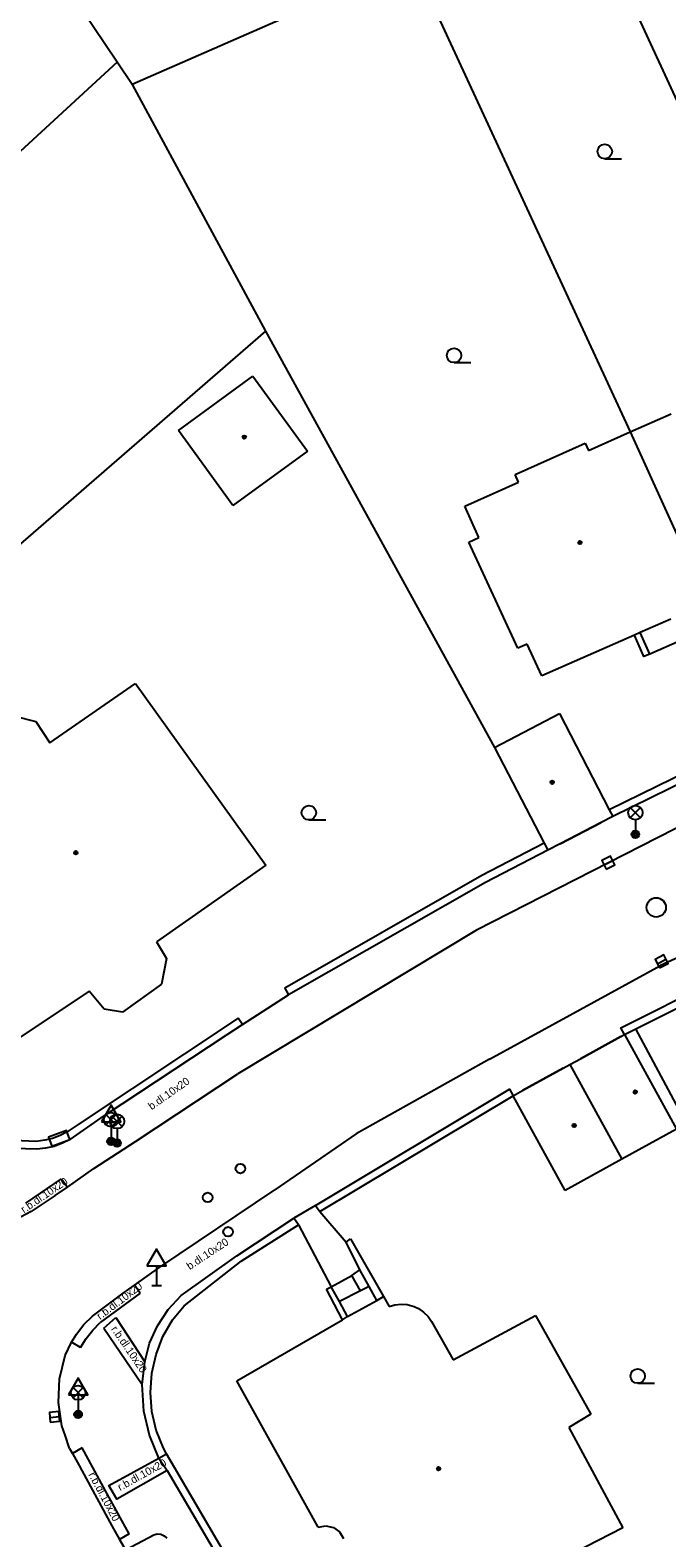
# Model space of a CAD drawing. Extents: x -600309 to -598967, y -1161267 to -1160292.
# Drawn here: x -599899.7 to -599866.6, y -1160488.8 to -1160410.6 of the extents above; entities that cross this region are included whole.
import ezdxf

# ---------------------------------------------------------------- set-up
doc = ezdxf.new("R2010")
doc.units = 0
for name, color, linetype in [('Level 10', 7, 'Continuous'), ('Level 11', 7, 'Continuous'), ('Level 24', 7, 'Continuous'), ('Level 27', 7, 'Continuous'), ('Level 28', 7, 'Continuous'), ('Level 33', 7, 'Continuous'), ('Level 34', 7, 'Continuous'), ('Level 36', 7, 'Continuous'), ('Level 39', 7, 'Continuous'), ('Level 40', 7, 'Continuous'), ('Level 5', 7, 'Continuous'), ('Level 51', 7, 'Continuous'), ('Level 6', 7, 'Continuous'), ('Level 7', 7, 'Continuous'), ('Level 8', 7, 'Continuous')]:
    doc.layers.add(name, color=color, linetype=linetype)

msp = doc.modelspace()

# ---------------------------------------------------------------- linework, layer by layer
at = {"layer": 'Level 10'}
for points in [[(-599844.63, -1160448.9099), (-599849.52, -1160450.89), (-599860.33, -1160455.84), (-599864.67, -1160458.03), (-599866.98, -1160459.08)], [(-599861.99, -1160449.84), (-599876.53, -1160457.25)], [(-599876.53, -1160457.25), (-599888.9, -1160464.7)], [(-599875.85, -1160463.93), (-599866.98, -1160459.08)], [(-599898.38, -1160471.01), (-599897.75, -1160470.57), (-599896.37, -1160469.6), (-599894.22, -1160468.21), (-599888.9, -1160464.7)], [(-599875.85, -1160463.93), (-599882.77, -1160467.81), (-599886.99, -1160470.71)], [(-599892.96, -1160474.72), (-599886.99, -1160470.71)], [(-599898.38, -1160471.01), (-599899.62, -1160471.84)], [(-599899.62, -1160471.84), (-599900.41, -1160472.25)], [(-599894.86, -1160476.07), (-599894.27, -1160475.65), (-599892.96, -1160474.72)], [(-599896.44, -1160477.26), (-599894.86, -1160476.07)], [(-599897.28, -1160478.2), (-599896.89, -1160477.7), (-599896.44, -1160477.26)], [(-599897.87, -1160479.31), (-599897.54, -1160478.62), (-599897.28, -1160478.2)], [(-599898.15, -1160480.51), (-599897.87, -1160479.31)], [(-599897.63, -1160484.13), (-599897.8676, -1160483.435), (-599898.03, -1160482.96), (-599898.21, -1160481.74), (-599898.15, -1160480.51)], [(-599897.63, -1160484.13), (-599897.48, -1160484.39), (-599897.13, -1160485), (-599896.99, -1160485.26), (-599895.45, -1160488.14), (-599895.05, -1160488.84), (-599894.73, -1160489.39), (-599892.17, -1160494.05), (-599890.24, -1160497.55), (-599889.84, -1160498.34), (-599884.71, -1160507.6), (-599883.06, -1160510.61)]]:
    msp.add_lwpolyline(points, dxfattribs=at)
at = {"layer": 'Level 11'}
for points in [[(-599867.54, -1160442.93), (-599867.84, -1160443.06), (-599868.33, -1160441.95)], [(-599867.54, -1160442.93), (-599868.03, -1160441.82)], [(-599865.96, -1160442.24), (-599867.54, -1160442.93)], [(-599899.91, -1160471.41), (-599898.05, -1160470.14)], [(-599898.05, -1160470.14), (-599897.75, -1160470.57)], [(-599884.65, -1160471.84), (-599883.28, -1160473.42)], [(-599885.76, -1160472.53), (-599884.06, -1160475.74)], [(-599883.28, -1160473.42), (-599883.06, -1160473.26)], [(-599883.06, -1160473.26), (-599881.35, -1160476.25)], [(-599882.57, -1160474.87), (-599883.28, -1160473.42)], [(-599882.99, -1160475.15), (-599882.57, -1160474.87)], [(-599882.09, -1160475.7199), (-599882.57, -1160474.87)], [(-599893.97, -1160476.07), (-599894.27, -1160475.65)], [(-599884.06, -1160475.74), (-599882.99, -1160475.15)], [(-599882.55, -1160475.95), (-599882.99, -1160475.15)], [(-599893.97, -1160476.07), (-599896.04, -1160477.6)], [(-599884.31, -1160475.87), (-599884.06, -1160475.74)], [(-599883.4699, -1160477.46), (-599884.31, -1160475.87)], [(-599883.64, -1160476.51), (-599884.06, -1160475.74)], [(-599882.55, -1160475.95), (-599883.64, -1160476.51)], [(-599882.09, -1160475.7199), (-599882.55, -1160475.95)], [(-599881.69, -1160476.45), (-599882.09, -1160475.7199)], [(-599883.2199, -1160477.28), (-599883.64, -1160476.51)], [(-599896.78, -1160478.42), (-599896.43, -1160477.99), (-599896.04, -1160477.6)], [(-599895.86, -1160477.88), (-599895.23, -1160477.34)], [(-599895.86, -1160477.88), (-599893.86, -1160480.8)], [(-599895.23, -1160477.34), (-599893.73, -1160479.64)], [(-599897.07, -1160478.89), (-599897.54, -1160478.62)], [(-599897.07, -1160478.89), (-599896.78, -1160478.42)], [(-599896.98, -1160484.1), (-599897.48, -1160484.39)], [(-599894.55, -1160488.55), (-599895.869, -1160486.134), (-599896.98, -1160484.1)], [(-599892.58, -1160485.26), (-599895.19, -1160486.76), (-599895.6, -1160486.05), (-599893, -1160484.62)], [(-599894.55, -1160488.55), (-599895.05, -1160488.84)], [(-599894.73, -1160489.39), (-599893.27, -1160488.61)], [(-599893.27, -1160488.61), (-599893.09, -1160488.56), (-599892.9, -1160488.57)], [(-599892.9, -1160488.57), (-599892.73, -1160488.65)], [(-599892.73, -1160488.65), (-599892.59, -1160488.78)]]:
    msp.add_lwpolyline(points, dxfattribs=at)
at = {"layer": 'Level 24'}
msp.add_lwpolyline([(-599898.5493, -1160468.4507), (-599897.6139, -1160468.097), (-599897.7907, -1160467.6293), (-599898.7261, -1160467.983)], close=True, dxfattribs=at)
at = {"layer": 'Level 27'}
for p, q in [((-599869.9036, -1160453.8618), (-599869.4564, -1160453.6382)), ((-599867.1415, -1160458.9859), (-599866.6985, -1160458.7541)), ((-599898.6587, -1160482.5155), (-599898.1613, -1160482.4645))]:
    msp.add_line(p, q, dxfattribs=at)
for points in [[(-599869.7918, -1160454.0854), (-599869.3446, -1160453.8618), (-599869.5682, -1160453.4146), (-599870.0154, -1160453.6382)], [(-599867.0256, -1160459.2074), (-599866.5826, -1160458.9756), (-599866.8144, -1160458.5326), (-599867.2574, -1160458.7644)], [(-599898.6332, -1160482.7642), (-599898.1358, -1160482.7132), (-599898.1868, -1160482.2158), (-599898.6842, -1160482.2668)]]:
    msp.add_lwpolyline(points, close=True, dxfattribs=at)
msp.add_circle((-599867.2, -1160456.07), 0.5, dxfattribs=at)
at = {"layer": 'Level 28'}
for centre in [(-599888.77, -1160469.61), (-599890.4699, -1160471.11), (-599889.4099, -1160472.89)]:
    msp.add_circle(centre, 0.25, dxfattribs=at)
at = {"layer": 'Level 33'}
for p, q in [((-599868.545, -1160451.42), (-599868.015, -1160450.89)), ((-599868.545, -1160450.89), (-599868.015, -1160451.42)), ((-599868.28, -1160451.53), (-599868.28, -1160452.28)), ((-599895.745, -1160467.34), (-599895.215, -1160466.81)), ((-599895.745, -1160466.81), (-599895.215, -1160467.34)), ((-599895.435, -1160467.43), (-599894.905, -1160466.9)), ((-599895.435, -1160466.9), (-599894.905, -1160467.43)), ((-599895.48, -1160467.45), (-599895.48, -1160468.2)), ((-599895.17, -1160467.54), (-599895.17, -1160468.29)), ((-599897.455, -1160481.5), (-599896.925, -1160480.97)), ((-599897.455, -1160480.97), (-599896.925, -1160481.5)), ((-599897.19, -1160481.61), (-599897.19, -1160482.36))]:
    msp.add_line(p, q, dxfattribs=at)
for centre, radius in [((-599868.28, -1160451.155), 0.375), ((-599868.28, -1160452.28), 0.2), ((-599868.28, -1160452.28), 0.1445), ((-599868.28, -1160452.28), 0.0876), ((-599895.48, -1160467.075), 0.375), ((-599895.17, -1160467.165), 0.375), ((-599895.48, -1160468.2), 0.2), ((-599895.48, -1160468.2), 0.1445), ((-599895.48, -1160468.2), 0.0876), ((-599895.17, -1160468.29), 0.2), ((-599895.17, -1160468.29), 0.1445), ((-599895.17, -1160468.29), 0.0876), ((-599897.19, -1160481.235), 0.375), ((-599897.19, -1160482.36), 0.2), ((-599897.19, -1160482.36), 0.1445), ((-599897.19, -1160482.36), 0.0876)]:
    msp.add_circle(centre, radius, dxfattribs=at)
at = {"layer": 'Level 34'}
for p, q in [((-599895.48, -1160467.182), (-599895.48, -1160468.2)), ((-599895.73, -1160468.2), (-599895.23, -1160468.2)), ((-599893.12, -1160474.662), (-599893.12, -1160475.68)), ((-599893.37, -1160475.68), (-599892.87, -1160475.68)), ((-599897.19, -1160481.342), (-599897.19, -1160482.36)), ((-599897.44, -1160482.36), (-599896.94, -1160482.36))]:
    msp.add_line(p, q, dxfattribs=at)
for points in [[(-599895.98, -1160467.182), (-599894.98, -1160467.182), (-599895.48, -1160466.316)], [(-599893.62, -1160474.662), (-599892.62, -1160474.662), (-599893.12, -1160473.796)], [(-599897.69, -1160481.342), (-599896.69, -1160481.342), (-599897.19, -1160480.476)]]:
    msp.add_lwpolyline(points, close=True, dxfattribs=at)
at = {"layer": 'Level 36'}
for p, q in [((-599869.87, -1160417.245), (-599868.995, -1160417.245)), ((-599877.69, -1160427.815), (-599876.815, -1160427.815)), ((-599885.2199, -1160451.5349), (-599884.3449, -1160451.5349)), ((-599868.1599, -1160480.745), (-599867.2849, -1160480.745))]:
    msp.add_line(p, q, dxfattribs=at)
for centre in [(-599869.8701, -1160416.8699), (-599877.6901, -1160427.4399), (-599885.22, -1160451.1598), (-599868.16, -1160480.3699)]:
    msp.add_circle(centre, 0.375, dxfattribs=at)
at = {"layer": 'Level 39'}
for centre, radius in [((-599888.57, -1160431.68), 0.09), ((-599888.57, -1160431.68), 0.0398), ((-599871.1599, -1160437.15), 0.09), ((-599871.1599, -1160437.15), 0.0398), ((-599872.6, -1160449.58), 0.09), ((-599872.6, -1160449.58), 0.0398), ((-599897.31, -1160453.23), 0.09), ((-599897.31, -1160453.23), 0.0398), ((-599868.29, -1160465.64), 0.09), ((-599868.29, -1160465.64), 0.0398), ((-599871.46, -1160467.38), 0.09), ((-599871.46, -1160467.38), 0.0398), ((-599878.49, -1160485.17), 0.09), ((-599878.49, -1160485.17), 0.0398)]:
    msp.add_circle(centre, radius, dxfattribs=at)
at = {"layer": 'Level 5'}
for points in [[(-599891.99, -1160431.33), (-599888.13, -1160428.52)], [(-599888.13, -1160428.52), (-599885.3, -1160432.4099)], [(-599868.56, -1160431.4099), (-599866.42, -1160430.4699)], [(-599889.1599, -1160435.2199), (-599891.99, -1160431.33)], [(-599870.71, -1160432.38), (-599868.56, -1160431.4099)], [(-599868.56, -1160431.4099), (-599864.52, -1160440.28)], [(-599885.3, -1160432.4099), (-599889.1599, -1160435.2199)], [(-599874.52, -1160433.62), (-599870.89, -1160431.99)], [(-599870.89, -1160431.99), (-599870.71, -1160432.38)], [(-599877.13, -1160435.26), (-599874.34, -1160434.01)], [(-599874.34, -1160434.01), (-599874.52, -1160433.62)], [(-599876.4, -1160436.88), (-599877.13, -1160435.26)], [(-599876.92, -1160437.12), (-599876.4, -1160436.88)], [(-599874.38, -1160442.63), (-599876.92, -1160437.12)], [(-599866.45, -1160441.12), (-599868.03, -1160441.82)], [(-599868.33, -1160441.95), (-599873.14, -1160444.06)], [(-599868.03, -1160441.82), (-599868.33, -1160441.95)], [(-599873.89, -1160442.4099), (-599874.38, -1160442.63)], [(-599873.14, -1160444.06), (-599873.89, -1160442.4099)], [(-599898.65, -1160447.53), (-599894.21, -1160444.45)], [(-599894.21, -1160444.45), (-599887.46, -1160453.87)], [(-599900.48, -1160446.15), (-599899.39, -1160446.43)], [(-599899.39, -1160446.43), (-599898.65, -1160447.53)], [(-599875.59, -1160447.77), (-599872.2199, -1160446.02)], [(-599872.2199, -1160446.02), (-599869.64, -1160451)], [(-599875.59, -1160447.77), (-599873.01, -1160452.73)], [(-599869.46, -1160451.35), (-599870.06, -1160451.6599)], [(-599869.64, -1160451), (-599869.46, -1160451.35)], [(-599870.06, -1160451.6599), (-599872.19, -1160452.77)], [(-599873.01, -1160452.73), (-599872.82, -1160453.1)], [(-599872.19, -1160452.77), (-599872.82, -1160453.1)], [(-599887.46, -1160453.87), (-599893.13, -1160457.85)], [(-599893.13, -1160457.85), (-599892.6, -1160458.71)], [(-599892.6, -1160458.71), (-599892.86, -1160460.05)], [(-599896.62, -1160460.4099), (-599900.43, -1160462.96)], [(-599895.84, -1160461.34), (-599896.62, -1160460.4099)], [(-599892.86, -1160460.05), (-599894.89, -1160461.5)], [(-599894.89, -1160461.5), (-599895.84, -1160461.34)], [(-599871.13, -1160463.92), (-599869.03, -1160462.76)], [(-599869.03, -1160462.76), (-599868.84, -1160462.6599)], [(-599868.84, -1160462.6599), (-599866.15, -1160467.57)], [(-599871.68, -1160464.2199), (-599871.13, -1160463.92)], [(-599874.13, -1160465.57), (-599872.03, -1160464.4099)], [(-599872.03, -1160464.4099), (-599871.68, -1160464.2199)], [(-599871.68, -1160464.2199), (-599868.98, -1160469.12)], [(-599874.62, -1160465.84), (-599874.13, -1160465.57)], [(-599871.93, -1160470.74), (-599874.62, -1160465.84)], [(-599866.15, -1160467.57), (-599868.98, -1160469.12)], [(-599868.98, -1160469.12), (-599871.93, -1160470.74)], [(-599881.69, -1160476.45), (-599881.35, -1160476.25)], [(-599881.35, -1160476.25), (-599881.06, -1160476.76)], [(-599883.2199, -1160477.28), (-599881.69, -1160476.45)], [(-599881.06, -1160476.76), (-599880.76, -1160476.67)], [(-599880.76, -1160476.67), (-599880.44, -1160476.64)], [(-599880.44, -1160476.64), (-599880.12, -1160476.6599)], [(-599880.12, -1160476.6599), (-599879.76, -1160476.76)], [(-599879.76, -1160476.76), (-599879.53, -1160476.87)], [(-599879.53, -1160476.87), (-599879.27, -1160477.05)], [(-599879.27, -1160477.05), (-599879.04, -1160477.28)], [(-599888.96, -1160480.61), (-599883.4699, -1160477.46)], [(-599883.4699, -1160477.46), (-599883.2199, -1160477.28)], [(-599879.04, -1160477.28), (-599878.86, -1160477.54)], [(-599878.86, -1160477.54), (-599877.73, -1160479.53)], [(-599877.73, -1160479.53), (-599873.46, -1160477.23)], [(-599873.46, -1160477.23), (-599870.6, -1160482.34)], [(-599884.73, -1160488.2), (-599888.96, -1160480.61)], [(-599870.6, -1160482.34), (-599871.74, -1160483.03)], [(-599871.74, -1160483.03), (-599868.93, -1160488.24)], [(-599884.73, -1160488.2), (-599884.34, -1160488.13)], [(-599884.34, -1160488.13), (-599883.95, -1160488.2199)], [(-599883.95, -1160488.2199), (-599883.63, -1160488.45)], [(-599883.63, -1160488.45), (-599883.43, -1160488.79)], [(-599868.93, -1160488.24), (-599880.42, -1160494.13)]]:
    msp.add_lwpolyline(points, dxfattribs=at)
at = {"layer": 'Level 51'}
for points in [[(-599895.17, -1160412.23), (-599903.12, -1160400.44)], [(-599871.1599, -1160403.34), (-599859.94, -1160427.63)], [(-599879.8, -1160407.11), (-599868.56, -1160431.4099)], [(-599886.13, -1160409.79), (-599894.38, -1160413.39)], [(-599895.17, -1160412.23), (-599908.76, -1160424.73)], [(-599894.38, -1160413.39), (-599895.17, -1160412.23)], [(-599894.38, -1160413.39), (-599887.4699, -1160426.18)]]:
    msp.add_lwpolyline(points, dxfattribs=at)
at = {"layer": 'Level 6'}
for points in [[(-599872.19, -1160452.77), (-599870.06, -1160451.6599)], [(-599869.03, -1160462.76), (-599871.13, -1160463.92)], [(-599872.03, -1160464.4099), (-599874.13, -1160465.57)]]:
    msp.add_lwpolyline(points, dxfattribs=at)
at = {"layer": 'Level 7'}
for points in [[(-599887.4699, -1160426.18), (-599915.26, -1160450.28)], [(-599887.4699, -1160426.18), (-599875.59, -1160447.77)], [(-599864.52, -1160448.94), (-599864.69, -1160448.58), (-599869.64, -1160451)], [(-599864.52, -1160448.94), (-599869.46, -1160451.35)], [(-599873.01, -1160452.73), (-599876.25, -1160454.42), (-599886.46, -1160460.25), (-599886.27, -1160460.6)], [(-599868.84, -1160462.6599), (-599869.04, -1160462.31), (-599859.6599, -1160457.61), (-599848.33, -1160452.4699)], [(-599868.26, -1160462.37), (-599859.48, -1160457.9699), (-599848.1599, -1160452.83), (-599848.33, -1160452.4699)], [(-599872.82, -1160453.1), (-599876.06, -1160454.78), (-599886.27, -1160460.6)], [(-599897.6, -1160468.1), (-599895.83, -1160466.86), (-599889.5174, -1160462.6986), (-599888.67, -1160462.14)], [(-599888.88, -1160461.82), (-599897.19, -1160467.33)], [(-599888.67, -1160462.14), (-599888.88, -1160461.82)], [(-599868.84, -1160462.6599), (-599868.26, -1160462.37)], [(-599861.58, -1160474.82), (-599868.26, -1160462.37)], [(-599897.19, -1160467.33), (-599897.76, -1160467.71), (-599898.13, -1160467.9), (-599898.52, -1160468.06), (-599898.91, -1160468.14), (-599899.36, -1160468.2), (-599900.49, -1160468.15), (-599901.51, -1160467.86), (-599901.88, -1160467.68), (-599902.53, -1160467.3), (-599903.25, -1160466.65), (-599904.06, -1160465.52)], [(-599884.88, -1160471.52), (-599874.82, -1160465.49), (-599874.62, -1160465.84)], [(-599884.65, -1160471.84), (-599874.62, -1160465.84)], [(-599899.34, -1160468.61), (-599900.51, -1160468.57), (-599901.69, -1160468.24), (-599902.68, -1160467.7), (-599903.56, -1160466.93)], [(-599897.6, -1160468.1), (-599898.01, -1160468.3), (-599898.44, -1160468.46), (-599898.89, -1160468.56), (-599899.34, -1160468.61)], [(-599884.88, -1160471.52), (-599884.65, -1160471.84)], [(-599891.84, -1160476.19), (-599888.95, -1160474.14), (-599886, -1160472.19)], [(-599885.76, -1160472.53), (-599886, -1160472.19)], [(-599891.69, -1160476.73), (-599888.74, -1160474.4099), (-599885.76, -1160472.53)], [(-599893.73, -1160479.64), (-599893.48, -1160478.67), (-599893.07, -1160477.76), (-599892.52, -1160476.92), (-599891.84, -1160476.19)], [(-599892.77, -1160484.11), (-599893.14, -1160483.18), (-599893.37, -1160482.21), (-599893.44, -1160481.2199), (-599893.37, -1160480.2199), (-599893.15, -1160479.25), (-599892.79, -1160478.32), (-599892.29, -1160477.45), (-599891.69, -1160476.73)], [(-599893, -1160484.62), (-599893.49, -1160483.44), (-599893.78, -1160482.19), (-599893.86, -1160480.8), (-599893.73, -1160479.64)], [(-599892.6, -1160484.4), (-599892.77, -1160484.11)], [(-599893, -1160484.62), (-599892.6, -1160484.4)], [(-599893, -1160484.62), (-599892.58, -1160485.26)], [(-599888.22, -1160491.9), (-599892.6, -1160484.4)], [(-599892.58, -1160485.26), (-599888.62, -1160492.01), (-599888.57, -1160492.09)]]:
    msp.add_lwpolyline(points, dxfattribs=at)
at = {"layer": 'Level 8'}
for points in [[(-599888.67, -1160462.14), (-599886.27, -1160460.6)], [(-599884.88, -1160471.52), (-599886, -1160472.19)]]:
    msp.add_lwpolyline(points, dxfattribs=at)

# ---------------------------------------------------------------- texts
at = {"layer": 'Level 40'}
for s, height, rotation, p in [('b.dl.10x20', 0.4, 35.049372, (-599893.38, -1160466.59)), ('r.b.dl.10x20', 0.400002, 34, (-599900, -1160471.94)), ('b.dl.10x20', 0.4, 33.465381, (-599891.4, -1160474.88)), ('r.b.dl.10x20', 0.399996, 37, (-599896.05, -1160477.47)), ('r.b.dl.10x20', 0.399996, 304.408472, (-599895.5, -1160477.94)), ('r.b.dl.10x20', 0.399996, 29, (-599895.01, -1160486.34)), ('r.b.dl.10x20', 0.399996, 298, (-599896.67, -1160485.48))]:
    msp.add_text(s, height=height, rotation=rotation, dxfattribs=at).set_placement(p)

doc.saveas('drawing.dxf')
